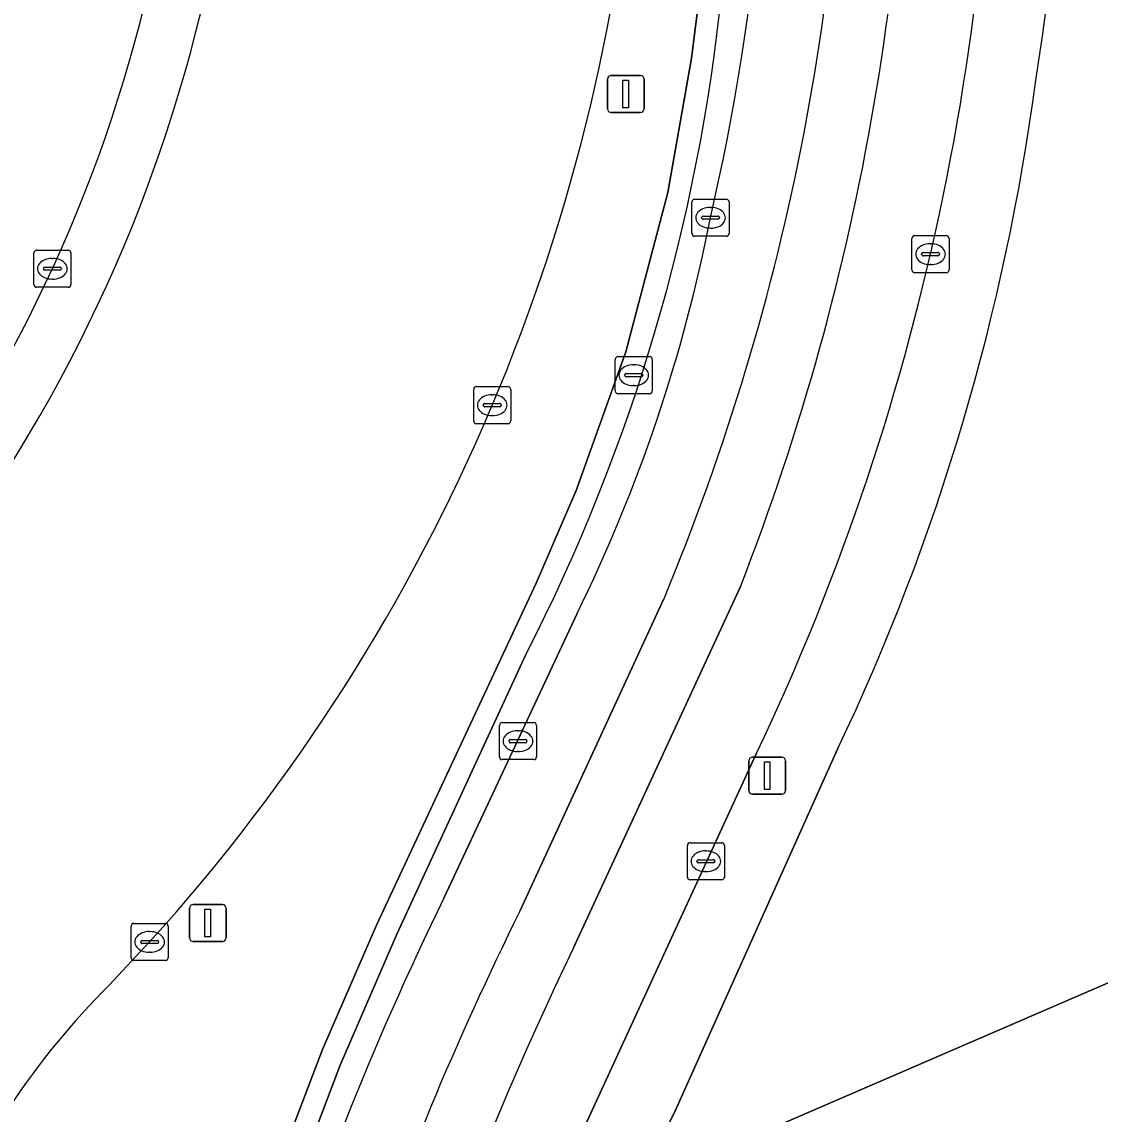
# Model space of a CAD drawing. Extents: x 159262 to 160143, y 383399 to 384319.
# Drawn here: x 159376.6 to 159405.72, y 383535.02 to 383564.51 of the extents above; entities that cross this region are included whole.
import ezdxf

# ---------------------------------------------------------------- set-up
doc = ezdxf.new("R2010")
doc.units = 0
for name, color, linetype in [('IMGEO_Berm_gesloten', 7, 'Continuous'), ('IMGEO_Berm_groen', 7, 'Continuous'), ('IMGEO_Erf', 7, 'Continuous'), ('IMGEO_Groenvoorziening', 7, 'Continuous'), ('IMGEO_Haag', 7, 'Continuous'), ('IMGEO_Kolk', 7, 'Continuous'), ('IMGEO_Lichtmast', 7, 'Continuous'), ('IMGEO_Parkeervlak_open', 7, 'Continuous'), ('IMGEO_Rijbaan_lokaal_gesloten', 7, 'Continuous'), ('IMGEO_Rijbaan_lokaal_open', 7, 'Continuous'), ('IMGEO_Rijbaan_regionaal_gesloten', 7, 'Continuous'), ('IMGEO_Rioolput', 7, 'Continuous'), ('IMGEO_Verkeerseiland_groen', 7, 'Continuous'), ('IMGEO_Voetpad_open', 7, 'Continuous')]:
    doc.layers.add(name, color=color, linetype=linetype)

msp = doc.modelspace()

# ---------------------------------------------------------------- linework, layer by layer
at = {"layer": 'IMGEO_Berm_gesloten'}
for centre, radius, start, end in [((159341.391, 383574.43), 41.189, 312.6913, 3.0613), ((159341.23, 383574.481), 39.833, 312.7578, 2.7082)]:
    msp.add_arc(centre, radius, start, end, dxfattribs=at)
at = {"layer": 'IMGEO_Berm_groen'}
for points in [[(159384.72, 383536.763), (159386.178, 383540.124), (159390.488, 383549.36), (159391.569, 383551.855), (159392.907, 383555.599), (159394.041, 383559.905), (159394.683, 383563.529), (159395.04, 383566.391), (159395.348, 383569.631), (159395.47, 383572.576), (159395.438, 383575.833), (159395.299, 383578.167), (159394.925, 383581.585), (159394.552, 383583.962), (159393.74, 383587.741), (159392.884, 383590.819), (159391.611, 383594.614), (159390.534, 383597.371), (159389.182, 383600.315), (159387.493, 383603.475), (159385.725, 383606.389)], [(159380.051, 383539.669), (159378.959, 383538.504)], [(159381.976, 383485.656), (159381.242, 383485.582), (159380.646, 383485.511), (159379.104, 383495.229), (159378.535, 383500.496), (159378.335, 383504.886), (159378.367, 383508.949), (159378.601, 383512.895), (159379.067, 383517.084), (159379.634, 383520.533), (159380.344, 383523.863), (159381.381, 383527.65), (159382.286, 383530.393), (159384.72, 383536.763)]]:
    msp.add_lwpolyline(points, dxfattribs=at)
for centre, radius, start, end in [((159341.994, 383574.166), 51.365, 317.8091, 356.2484), ((159393.81, 383523.61), 21.033, 134.917, 146.4795)]:
    msp.add_arc(centre, radius, start, end, dxfattribs=at)
at = {"layer": 'IMGEO_Erf'}
msp.add_lwpolyline([(159398.629, 383544.874), (159394.249, 383535.129), (159393.253, 383533.085), (159412.828, 383541.541)], dxfattribs=at)
for centre, radius, start, end in [((159338.689, 383573.524), 66.146, 350.78683, 7.50946), ((159344.002, 383570.885), 60.503, 334.53775, 352.44834)]:
    msp.add_arc(centre, radius, start, end, dxfattribs=at)
at = {"layer": 'IMGEO_Groenvoorziening'}
for points in [[(159395.04, 383566.391), (159394.683, 383563.529), (159394.041, 383559.905), (159392.907, 383555.599), (159391.569, 383551.855), (159390.488, 383549.36), (159386.178, 383540.124), (159384.72, 383536.763), (159382.286, 383530.393), (159381.381, 383527.65), (159380.344, 383523.863), (159379.634, 383520.533), (159379.067, 383517.084)], [(159386.726, 383539.879), (159390.211, 383547.433)], [(159382.851, 383530.19), (159385.193, 383536.343), (159386.726, 383539.879)]]:
    msp.add_lwpolyline(points, dxfattribs=at)
msp.add_arc((159345.416, 383570.409), 50.344, 332.8457, 354.2207, dxfattribs=at)
at = {"layer": 'IMGEO_Haag'}
for points in [[(159395.04, 383566.391), (159394.683, 383563.529), (159394.041, 383559.905), (159392.907, 383555.599), (159391.569, 383551.855), (159390.488, 383549.36), (159386.178, 383540.124), (159384.72, 383536.763), (159382.286, 383530.393), (159381.381, 383527.65), (159380.344, 383523.863), (159379.634, 383520.533), (159379.067, 383517.084)], [(159382.851, 383530.19), (159385.193, 383536.343), (159386.726, 383539.879), (159390.211, 383547.433)]]:
    msp.add_lwpolyline(points, dxfattribs=at)
msp.add_arc((159345.416, 383570.409), 50.344, 332.8457, 354.2207, dxfattribs=at)
at = {"layer": 'IMGEO_Kolk'}
for p, q in [((159394.772, 383559.723), (159395.624, 383559.723)), ((159394.697, 383558.797), (159394.697, 383559.649)), ((159395.185, 383559.503), (159395.21, 383559.503)), ((159395.698, 383559.649), (159395.698, 383558.797)), ((159394.956, 383559.217), (159394.956, 383559.229)), ((159395.394, 383559.18), (159394.996, 383559.18)), ((159394.999, 383559.266), (159395.397, 383559.266)), ((159395.44, 383559.229), (159395.44, 383559.217)), ((159395.208, 383558.943), (159395.183, 383558.943)), ((159395.624, 383558.723), (159394.772, 383558.723)), ((159400.638, 383557.813), (159400.638, 383558.665)), ((159400.713, 383558.739), (159401.565, 383558.739)), ((159401.639, 383558.665), (159401.639, 383557.813)), ((159376.923, 383557.42), (159376.923, 383558.272)), ((159376.998, 383558.346), (159377.85, 383558.346)), ((159377.924, 383558.272), (159377.924, 383557.42)), ((159400.897, 383558.233), (159400.897, 383558.245)), ((159400.94, 383558.282), (159401.338, 383558.282)), ((159401.126, 383558.519), (159401.151, 383558.519)), ((159401.381, 383558.245), (159401.381, 383558.233)), ((159377.411, 383558.126), (159377.436, 383558.126)), ((159401.335, 383558.196), (159400.937, 383558.196)), ((159401.149, 383557.959), (159401.124, 383557.959)), ((159377.182, 383557.84), (159377.182, 383557.852)), ((159377.62, 383557.803), (159377.222, 383557.803)), ((159377.225, 383557.889), (159377.623, 383557.889)), ((159377.666, 383557.852), (159377.666, 383557.84)), ((159401.565, 383557.739), (159400.713, 383557.739)), ((159377.434, 383557.566), (159377.409, 383557.566)), ((159377.85, 383557.346), (159376.998, 383557.346)), ((159388.802, 383553.736), (159388.802, 383554.588)), ((159388.877, 383554.662), (159389.729, 383554.662)), ((159389.29, 383554.442), (159389.315, 383554.442)), ((159389.803, 383554.588), (159389.803, 383553.736)), ((159389.061, 383554.156), (159389.061, 383554.168)), ((159389.499, 383554.119), (159389.101, 383554.119)), ((159389.104, 383554.205), (159389.502, 383554.205)), ((159389.545, 383554.168), (159389.545, 383554.156)), ((159389.313, 383553.882), (159389.288, 383553.882)), ((159389.729, 383553.662), (159388.877, 383553.662)), ((159389.572, 383545.591), (159390.424, 383545.591)), ((159389.497, 383544.665), (159389.497, 383545.517)), ((159389.985, 383545.371), (159390.01, 383545.371)), ((159390.498, 383545.517), (159390.498, 383544.665)), ((159389.756, 383545.085), (159389.756, 383545.097)), ((159390.194, 383545.048), (159389.796, 383545.048)), ((159389.799, 383545.134), (159390.197, 383545.134)), ((159390.24, 383545.097), (159390.24, 383545.085)), ((159390.008, 383544.811), (159389.983, 383544.811)), ((159390.424, 383544.591), (159389.572, 383544.591)), ((159394.647, 383542.347), (159395.499, 383542.347)), ((159394.572, 383541.421), (159394.572, 383542.273)), ((159395.06, 383542.127), (159395.085, 383542.127)), ((159395.573, 383542.273), (159395.573, 383541.421)), ((159394.831, 383541.841), (159394.831, 383541.853)), ((159395.269, 383541.804), (159394.871, 383541.804)), ((159394.874, 383541.89), (159395.272, 383541.89)), ((159395.315, 383541.853), (159395.315, 383541.841)), ((159395.083, 383541.567), (159395.058, 383541.567)), ((159395.499, 383541.347), (159394.647, 383541.347)), ((159379.55, 383539.243), (159379.55, 383540.095)), ((159379.625, 383540.169), (159380.477, 383540.169)), ((159380.551, 383540.095), (159380.551, 383539.243)), ((159379.809, 383539.663), (159379.809, 383539.675)), ((159379.852, 383539.712), (159380.25, 383539.712)), ((159380.038, 383539.949), (159380.063, 383539.949)), ((159380.293, 383539.675), (159380.293, 383539.663)), ((159380.247, 383539.626), (159379.849, 383539.626)), ((159380.061, 383539.389), (159380.036, 383539.389)), ((159380.477, 383539.169), (159379.625, 383539.169))]:
    msp.add_line(p, q, dxfattribs=at)
for points in [[(159394.772, 383559.723), (159395.624, 383559.723)], [(159394.697, 383558.797), (159394.697, 383559.649)], [(159395.698, 383559.649), (159395.698, 383558.797)], [(159395.624, 383558.723), (159394.772, 383558.723)], [(159400.638, 383557.813), (159400.638, 383558.665)], [(159400.713, 383558.739), (159401.565, 383558.739)], [(159401.639, 383558.665), (159401.639, 383557.813)], [(159376.923, 383557.42), (159376.923, 383558.272)], [(159376.998, 383558.346), (159377.85, 383558.346)], [(159377.924, 383558.272), (159377.924, 383557.42)], [(159401.565, 383557.739), (159400.713, 383557.739)], [(159377.85, 383557.346), (159376.998, 383557.346)], [(159388.802, 383553.736), (159388.802, 383554.588)], [(159388.877, 383554.662), (159389.729, 383554.662)], [(159389.803, 383554.588), (159389.803, 383553.736)], [(159389.729, 383553.662), (159388.877, 383553.662)], [(159389.572, 383545.591), (159390.424, 383545.591)], [(159389.497, 383544.665), (159389.497, 383545.517)], [(159390.498, 383545.517), (159390.498, 383544.665)], [(159390.424, 383544.591), (159389.572, 383544.591)], [(159394.647, 383542.347), (159395.499, 383542.347)], [(159394.572, 383541.421), (159394.572, 383542.273)], [(159395.573, 383542.273), (159395.573, 383541.421)], [(159395.499, 383541.347), (159394.647, 383541.347)], [(159379.55, 383539.243), (159379.55, 383540.095)], [(159379.625, 383540.169), (159380.477, 383540.169)], [(159380.551, 383540.095), (159380.551, 383539.243)], [(159380.477, 383539.169), (159379.625, 383539.169)]]:
    msp.add_lwpolyline(points, dxfattribs=at)
for centre, radius, start, end in [((159394.774, 383559.647), 0.0765, 91.552, 178.448), ((159394.774, 383559.647), 0.0765, 91.552, 178.448), ((159395.622, 383559.647), 0.0765, 1.552, 88.448), ((159395.622, 383559.647), 0.0765, 1.552, 88.448), ((159394.996, 383559.226), 0.0403, 85.8775, 175.7526), ((159394.993, 383559.216), 0.0366, 178.938, 274.7102), ((159395.397, 383559.223), 0.043, 264.8664, 352.4533), ((159395.401, 383559.228), 0.0386, 1.7309, 96.639), ((159394.774, 383558.799), 0.0765, 181.552, 268.448), ((159394.774, 383558.799), 0.0765, 181.552, 268.448), ((159395.622, 383558.799), 0.0765, 271.552, 358.448), ((159395.622, 383558.799), 0.0765, 271.552, 358.448), ((159400.715, 383558.663), 0.0765, 91.552, 178.448), ((159400.715, 383558.663), 0.0765, 91.552, 178.448), ((159401.563, 383558.663), 0.0765, 1.552, 88.448), ((159401.563, 383558.663), 0.0765, 1.552, 88.448), ((159377, 383558.27), 0.0765, 91.552, 178.448), ((159377, 383558.27), 0.0765, 91.552, 178.448), ((159377.848, 383558.27), 0.0765, 1.552, 88.448), ((159377.848, 383558.27), 0.0765, 1.552, 88.448), ((159400.937, 383558.242), 0.0403, 85.8775, 175.7526), ((159401.342, 383558.244), 0.0386, 1.7309, 96.639), ((159400.934, 383558.232), 0.0366, 178.938, 274.7102), ((159401.338, 383558.239), 0.043, 264.8664, 352.4533), ((159377.222, 383557.849), 0.0403, 85.8775, 175.7526), ((159377.219, 383557.839), 0.0366, 178.938, 274.7102), ((159377.623, 383557.846), 0.043, 264.8664, 352.4533), ((159377.627, 383557.851), 0.0386, 1.7309, 96.639), ((159400.715, 383557.815), 0.0765, 181.552, 268.448), ((159400.715, 383557.815), 0.0765, 181.552, 268.448), ((159401.563, 383557.815), 0.0765, 271.552, 358.448), ((159401.563, 383557.815), 0.0765, 271.552, 358.448), ((159377, 383557.422), 0.0765, 181.552, 268.448), ((159377, 383557.422), 0.0765, 181.552, 268.448), ((159377.848, 383557.422), 0.0765, 271.552, 358.448), ((159377.848, 383557.422), 0.0765, 271.552, 358.448), ((159388.879, 383554.586), 0.0765, 91.552, 178.448), ((159388.879, 383554.586), 0.0765, 91.552, 178.448), ((159389.727, 383554.586), 0.0765, 1.552, 88.448), ((159389.727, 383554.586), 0.0765, 1.552, 88.448), ((159389.101, 383554.165), 0.0403, 85.8775, 175.7526), ((159389.098, 383554.155), 0.0366, 178.938, 274.7102), ((159389.502, 383554.162), 0.043, 264.8664, 352.4533), ((159389.506, 383554.167), 0.0386, 1.7309, 96.639), ((159388.879, 383553.738), 0.0765, 181.552, 268.448), ((159388.879, 383553.738), 0.0765, 181.552, 268.448), ((159389.727, 383553.738), 0.0765, 271.552, 358.448), ((159389.727, 383553.738), 0.0765, 271.552, 358.448), ((159389.574, 383545.515), 0.0765, 91.552, 178.448), ((159389.574, 383545.515), 0.0765, 91.552, 178.448), ((159390.422, 383545.515), 0.0765, 1.552, 88.448), ((159390.422, 383545.515), 0.0765, 1.552, 88.448), ((159389.796, 383545.094), 0.0403, 85.8775, 175.7526), ((159389.793, 383545.084), 0.0366, 178.938, 274.7102), ((159390.197, 383545.091), 0.043, 264.8664, 352.4533), ((159390.201, 383545.096), 0.0386, 1.7309, 96.639), ((159389.574, 383544.667), 0.0765, 181.552, 268.448), ((159389.574, 383544.667), 0.0765, 181.552, 268.448), ((159390.422, 383544.667), 0.0765, 271.552, 358.448), ((159390.422, 383544.667), 0.0765, 271.552, 358.448), ((159394.649, 383542.271), 0.0765, 91.552, 178.448), ((159394.649, 383542.271), 0.0765, 91.552, 178.448), ((159395.497, 383542.271), 0.0765, 1.552, 88.448), ((159395.497, 383542.271), 0.0765, 1.552, 88.448), ((159394.871, 383541.85), 0.0403, 85.8775, 175.7526), ((159394.868, 383541.84), 0.0366, 178.938, 274.7102), ((159395.272, 383541.847), 0.043, 264.8664, 352.4533), ((159395.276, 383541.852), 0.0386, 1.7309, 96.639), ((159394.649, 383541.423), 0.0765, 181.552, 268.448), ((159394.649, 383541.423), 0.0765, 181.552, 268.448), ((159395.497, 383541.423), 0.0765, 271.552, 358.448), ((159395.497, 383541.423), 0.0765, 271.552, 358.448), ((159379.627, 383540.093), 0.0765, 91.552, 178.448), ((159379.627, 383540.093), 0.0765, 91.552, 178.448), ((159380.475, 383540.093), 0.0765, 1.552, 88.448), ((159380.475, 383540.093), 0.0765, 1.552, 88.448), ((159379.849, 383539.672), 0.0403, 85.8775, 175.7526), ((159379.846, 383539.662), 0.0366, 178.938, 274.7102), ((159380.25, 383539.669), 0.043, 264.8664, 352.4533), ((159380.254, 383539.674), 0.0386, 1.7309, 96.639), ((159379.627, 383539.245), 0.0765, 181.552, 268.448), ((159379.627, 383539.245), 0.0765, 181.552, 268.448), ((159380.475, 383539.245), 0.0765, 271.552, 358.448), ((159380.475, 383539.245), 0.0765, 271.552, 358.448)]:
    msp.add_arc(centre, radius, start, end, dxfattribs=at)
for centre, major_axis, ratio, start_param, end_param in [((159395.184, 383559.223), (-0.387, 0.002), 0.722429, 4.712389, 7.853982), ((159395.209, 383559.223), (-0.39, 0.002), 0.717154, 1.570796, 4.712389), ((159401.125, 383558.239), (-0.387, 0.002), 0.722429, 4.712389, 7.853982), ((159401.15, 383558.239), (-0.39, 0.002), 0.717154, 1.570796, 4.712389), ((159377.41, 383557.846), (-0.387, 0.002), 0.722429, 4.712389, 7.853982), ((159377.435, 383557.846), (-0.39, 0.002), 0.717154, 1.570796, 4.712389), ((159389.289, 383554.162), (-0.387, 0.002), 0.722429, 4.712389, 7.853982), ((159389.314, 383554.162), (-0.39, 0.002), 0.717154, 1.570796, 4.712389), ((159389.984, 383545.091), (-0.387, 0.002), 0.722429, 4.712389, 7.853982), ((159390.009, 383545.091), (-0.39, 0.002), 0.717154, 1.570796, 4.712389), ((159395.059, 383541.847), (-0.387, 0.002), 0.722429, 4.712389, 7.853982), ((159395.084, 383541.847), (-0.39, 0.002), 0.717154, 1.570796, 4.712389), ((159380.037, 383539.669), (-0.387, 0.002), 0.722429, 4.712389, 7.853982), ((159380.062, 383539.669), (-0.39, 0.002), 0.717154, 1.570796, 4.712389)]:
    msp.add_ellipse(centre, major_axis=major_axis, ratio=ratio, start_param=start_param, end_param=end_param, dxfattribs=at)
at = {"layer": 'IMGEO_Lichtmast'}
for p, q in [((159392.413, 383562.166), (159392.413, 383562.966)), ((159392.413, 383562.966), (159392.413, 383562.166)), ((159392.513, 383563.066), (159393.303, 383563.066)), ((159393.303, 383563.066), (159392.513, 383563.066)), ((159393.403, 383562.966), (159393.403, 383562.166)), ((159393.403, 383562.166), (159393.403, 383562.966)), ((159393.303, 383562.066), (159392.513, 383562.066)), ((159392.513, 383562.066), (159393.303, 383562.066)), ((159396.233, 383543.756), (159396.233, 383544.556)), ((159396.233, 383544.556), (159396.233, 383543.756)), ((159396.333, 383544.656), (159397.123, 383544.656)), ((159397.123, 383544.656), (159396.333, 383544.656)), ((159397.223, 383544.556), (159397.223, 383543.756)), ((159397.223, 383543.756), (159397.223, 383544.556)), ((159397.123, 383543.656), (159396.333, 383543.656)), ((159396.333, 383543.656), (159397.123, 383543.656)), ((159381.125, 383539.781), (159381.125, 383540.581)), ((159381.125, 383540.581), (159381.125, 383539.781)), ((159381.225, 383540.681), (159382.015, 383540.681)), ((159382.015, 383540.681), (159381.225, 383540.681)), ((159382.115, 383540.581), (159382.115, 383539.781)), ((159382.115, 383539.781), (159382.115, 383540.581)), ((159382.015, 383539.681), (159381.225, 383539.681)), ((159381.225, 383539.681), (159382.015, 383539.681))]:
    msp.add_line(p, q, dxfattribs=at)
for points in [[(159392.833, 383562.941), (159392.983, 383562.941), (159392.983, 383562.191), (159392.833, 383562.191), (159392.833, 383562.941)], [(159396.653, 383544.531), (159396.803, 383544.531), (159396.803, 383543.781), (159396.653, 383543.781), (159396.653, 383544.531)], [(159381.545, 383540.556), (159381.695, 383540.556), (159381.695, 383539.806), (159381.545, 383539.806), (159381.545, 383540.556)]]:
    msp.add_lwpolyline(points, dxfattribs=at)
for centre, start, end in [((159392.513, 383562.966), 90, 180), ((159392.513, 383562.966), 90, 180), ((159393.303, 383562.966), 0, 90), ((159393.303, 383562.966), 360, 90), ((159392.513, 383562.166), 180, 270), ((159392.513, 383562.166), 180, 270), ((159393.303, 383562.166), 270, 0), ((159393.303, 383562.166), 270, 0), ((159396.333, 383544.556), 90, 180), ((159396.333, 383544.556), 90, 180), ((159397.123, 383544.556), 0, 90), ((159397.123, 383544.556), 360, 90), ((159396.333, 383543.756), 180, 270), ((159396.333, 383543.756), 180, 270), ((159397.123, 383543.756), 270, 0), ((159397.123, 383543.756), 270, 0), ((159381.225, 383540.581), 90, 180), ((159381.225, 383540.581), 90, 180), ((159382.015, 383540.581), 0, 90), ((159382.015, 383540.581), 360, 90), ((159381.225, 383539.781), 180, 270), ((159381.225, 383539.781), 180, 270), ((159382.015, 383539.781), 270, 0), ((159382.015, 383539.781), 270, 0)]:
    msp.add_arc(centre, 0.1, start, end, dxfattribs=at)
at = {"layer": 'IMGEO_Parkeervlak_open'}
for points in [[(159390.06, 383540.518), (159393.932, 383548.917)], [(159391.585, 383548.523), (159387.997, 383540.848)]]:
    msp.add_lwpolyline(points, dxfattribs=at)
for centre, radius, start, end in [((159330.766, 383573.96), 66.096, 347.11673, 2.33497), ((159334.578, 383573.648), 64.301, 337.37986, 0.86496), ((159353.071, 383567.488), 42.93, 333.7838, 348.9003), ((159464.786, 383503.281), 85.486, 153.93121, 171.67062), ((159465.842, 383502.79), 84.654, 153.5338, 169.35841)]:
    msp.add_arc(centre, radius, start, end, dxfattribs=at)
at = {"layer": 'IMGEO_Rijbaan_lokaal_gesloten'}
for points in [[(159396.014, 383549.282), (159391.5, 383539.508)], [(159391.857, 383534.813), (159396.441, 383544.762)]]:
    msp.add_lwpolyline(points, dxfattribs=at)
for centre, radius, start, end in [((159333.735, 383573.537), 66.836, 338.72133, 1.83917), ((159336.646, 383573.162), 66.197, 334.59424, 2.19963), ((159475.75, 383498.856), 93.545, 154.24207, 166.16018)]:
    msp.add_arc(centre, radius, start, end, dxfattribs=at)
at = {"layer": 'IMGEO_Rijbaan_lokaal_open'}
for points in [[(159391.5, 383539.508), (159396.014, 383549.282)], [(159393.932, 383548.917), (159390.06, 383540.518)], [(159412.828, 383541.541), (159393.253, 383533.085), (159389.98, 383523.831), (159394.706, 383523.853), (159395.337, 383523.526), (159402.028, 383523.401), (159402.114, 383526.914), (159398.096, 383526.973)]]:
    msp.add_lwpolyline(points, dxfattribs=at)
for centre, radius, start, end in [((159333.735, 383573.537), 66.836, 338.72133, 1.83917), ((159334.578, 383573.648), 64.301, 337.37986, 0.86496), ((159465.842, 383502.79), 84.654, 153.5338, 169.35841), ((159475.75, 383498.856), 93.545, 154.24207, 166.16018)]:
    msp.add_arc(centre, radius, start, end, dxfattribs=at)
at = {"layer": 'IMGEO_Rijbaan_regionaal_gesloten'}
msp.add_lwpolyline([(159378.959, 383538.504), (159380.051, 383539.669)], dxfattribs=at)
for centre, radius, start, end in [((159341.391, 383574.43), 41.189, 312.6913, 3.0613), ((159341.994, 383574.166), 51.365, 317.8091, 356.2484), ((159393.81, 383523.61), 21.033, 134.917, 146.4795)]:
    msp.add_arc(centre, radius, start, end, dxfattribs=at)
at = {"layer": 'IMGEO_Rioolput'}
for p, q in [((159392.624, 383554.546), (159392.624, 383555.398)), ((159392.699, 383555.472), (159393.551, 383555.472)), ((159393.625, 383555.398), (159393.625, 383554.546)), ((159392.926, 383555.015), (159393.324, 383555.015)), ((159393.112, 383555.252), (159393.137, 383555.252)), ((159392.883, 383554.966), (159392.883, 383554.978)), ((159393.321, 383554.929), (159392.923, 383554.929)), ((159393.367, 383554.978), (159393.367, 383554.966)), ((159393.551, 383554.472), (159392.699, 383554.472)), ((159393.135, 383554.692), (159393.11, 383554.692))]:
    msp.add_line(p, q, dxfattribs=at)
for points in [[(159392.624, 383554.546), (159392.624, 383555.398)], [(159392.699, 383555.472), (159393.551, 383555.472)], [(159393.625, 383555.398), (159393.625, 383554.546)], [(159393.551, 383554.472), (159392.699, 383554.472)]]:
    msp.add_lwpolyline(points, dxfattribs=at)
for centre, radius, start, end in [((159392.701, 383555.396), 0.0765, 91.552, 178.448), ((159392.701, 383555.396), 0.0765, 91.552, 178.448), ((159393.549, 383555.396), 0.0765, 1.552, 88.448), ((159393.549, 383555.396), 0.0765, 1.552, 88.448), ((159392.923, 383554.975), 0.0403, 85.8775, 175.7526), ((159393.328, 383554.977), 0.0386, 1.7309, 96.639), ((159392.92, 383554.965), 0.0366, 178.938, 274.7102), ((159393.324, 383554.972), 0.043, 264.8664, 352.4533), ((159392.701, 383554.548), 0.0765, 181.552, 268.448), ((159392.701, 383554.548), 0.0765, 181.552, 268.448), ((159393.549, 383554.548), 0.0765, 271.552, 358.448), ((159393.549, 383554.548), 0.0765, 271.552, 358.448)]:
    msp.add_arc(centre, radius, start, end, dxfattribs=at)
for centre, major_axis, ratio, start_param, end_param in [((159393.111, 383554.972), (-0.387, 0.002), 0.722429, 4.712389, 7.853982), ((159393.136, 383554.972), (-0.39, 0.002), 0.717154, 1.570796, 4.712389)]:
    msp.add_ellipse(centre, major_axis=major_axis, ratio=ratio, start_param=start_param, end_param=end_param, dxfattribs=at)
at = {"layer": 'IMGEO_Verkeerseiland_groen'}
msp.add_arc((159341.23, 383574.481), 39.833, 312.7578, 2.7082, dxfattribs=at)
at = {"layer": 'IMGEO_Voetpad_open'}
for points in [[(159387.997, 383540.848), (159391.585, 383548.523)], [(159390.211, 383547.433), (159386.726, 383539.879), (159385.193, 383536.343), (159382.851, 383530.19)], [(159396.441, 383544.762), (159391.857, 383534.813), (159392.859, 383534.378)], [(159393.253, 383533.085), (159394.249, 383535.129), (159398.629, 383544.874)]]:
    msp.add_lwpolyline(points, dxfattribs=at)
for centre, radius, start, end in [((159338.689, 383573.524), 66.146, 350.78683, 7.50946), ((159330.766, 383573.96), 66.096, 347.11673, 2.33497), ((159336.646, 383573.162), 66.197, 334.59424, 2.19963), ((159345.416, 383570.409), 50.344, 332.8457, 354.2207), ((159344.002, 383570.885), 60.503, 334.53775, 352.44834), ((159353.071, 383567.488), 42.93, 333.7838, 348.9003), ((159464.786, 383503.281), 85.486, 153.93121, 171.67062)]:
    msp.add_arc(centre, radius, start, end, dxfattribs=at)

doc.saveas('drawing.dxf')
